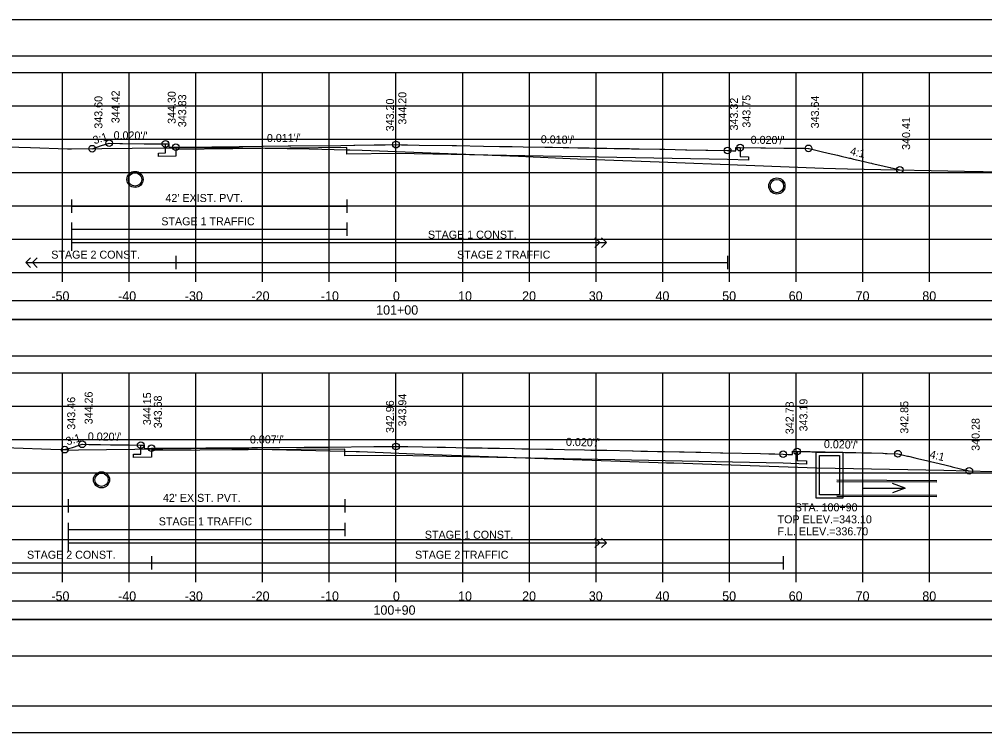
# Model space of a CAD drawing. Extents: x 1368122 to 1710785, y 373130 to 557566.
# Drawn here: x 1368299.1 to 1368443.8, y 373343.7 to 373450.6 of the extents above; entities that cross this region are included whole.
import ezdxf

# ---------------------------------------------------------------- set-up
doc = ezdxf.new("R2010")
doc.units = 0
for name, color, linetype in [('R_Alt Surface', 7, 'Continuous'), ('R_Axis', 7, 'Continuous'), ('R_Axis Annot', 7, 'Continuous'), ('R_Border', 7, 'Continuous'), ('R_Exist Surface', 7, 'Continuous'), ('R_Fin Surface', 7, 'Continuous'), ('R_Grid', 7, 'Continuous'), ('R_No Plot', 7, 'Continuous'), ('R_Striping', 7, 'Continuous'), ('R_Water', 7, 'Continuous'), ('R_Water Annot', 7, 'Continuous'), ('R_Xsect Elev', 7, 'Continuous'), ('R_Xsect Slope', 7, 'Continuous')]:
    doc.layers.add(name, color=color, linetype=linetype)

msp = doc.modelspace()

# ---------------------------------------------------------------- linework, layer by layer
at = {"layer": 'R_Alt Surface'}
for points in [[(1368206.39, 373445.17), (1368504.69, 373445.17), (1368504.69, 373450.58), (1368206.39, 373450.58)], [(1368206.39, 373405.69), (1368504.69, 373405.69), (1368504.69, 373408.4), (1368206.39, 373408.4)], [(1368206.39, 373400.17), (1368504.69, 373400.17), (1368504.69, 373405.58), (1368206.39, 373405.58)], [(1368206.39, 373360.69), (1368504.69, 373360.69), (1368504.69, 373363.4), (1368206.39, 373363.4)], [(1368206.39, 373355.17), (1368504.69, 373355.17), (1368504.69, 373360.58), (1368206.39, 373360.58)]]:
    msp.add_lwpolyline(points, close=True, dxfattribs=at)
for points in [[(1368407.14, 373431.4), (1368407.14, 373430.06), (1368408.4, 373430.01), (1368408.4, 373429.51), (1368405.26, 373429.63), (1368355.54, 373430.51), (1368348.17, 373430.43), (1368348.17, 373431.43), (1368322.54, 373431.14), (1368322.54, 373430.14), (1368322.54, 373430.14), (1368319.92, 373430.08), (1368319.92, 373430.58), (1368320.97, 373430.6), (1368320.97, 373431.95)], [(1368306.88, 373423.64), (1368306.88, 373421.64)], [(1368306.88, 373422.64), (1368348.17, 373422.64)], [(1368348.17, 373423.64), (1368348.17, 373421.64)], [(1368415.68, 373385.84), (1368415.68, 373384.5), (1368417.07, 373384.43), (1368417.07, 373383.93), (1368413.6, 373384.09), (1368355.54, 373385.25), (1368347.89, 373385.2), (1368347.89, 373386.2), (1368318.89, 373385.99), (1368318.89, 373384.99), (1368318.89, 373384.99), (1368316.18, 373384.93), (1368316.18, 373385.43), (1368317.27, 373385.45), (1368317.27, 373386.79)], [(1368306.41, 373378.68), (1368306.41, 373376.68)], [(1368306.41, 373377.68), (1368347.89, 373377.68)], [(1368347.89, 373378.68), (1368347.89, 373376.68)]]:
    msp.add_lwpolyline(points, dxfattribs=at)
at = {"layer": 'R_Axis'}
for p, q in [((1368205.54, 373412.65), (1368505.54, 373412.65)), ((1368305.54, 373411.25), (1368305.54, 373412.65)), ((1368315.54, 373411.25), (1368315.54, 373412.65)), ((1368325.54, 373411.25), (1368325.54, 373412.65)), ((1368335.54, 373411.25), (1368335.54, 373412.65)), ((1368345.54, 373411.25), (1368345.54, 373412.65)), ((1368355.54, 373411.25), (1368355.54, 373412.65)), ((1368365.54, 373411.25), (1368365.54, 373412.65)), ((1368375.54, 373411.25), (1368375.54, 373412.65)), ((1368385.54, 373411.25), (1368385.54, 373412.65)), ((1368395.54, 373411.25), (1368395.54, 373412.65)), ((1368405.54, 373411.25), (1368405.54, 373412.65)), ((1368415.54, 373411.25), (1368415.54, 373412.65)), ((1368425.54, 373411.25), (1368425.54, 373412.65)), ((1368435.54, 373411.25), (1368435.54, 373412.65)), ((1368205.54, 373367.65), (1368505.54, 373367.65)), ((1368305.54, 373366.25), (1368305.54, 373367.65)), ((1368315.54, 373366.25), (1368315.54, 373367.65)), ((1368325.54, 373366.25), (1368325.54, 373367.65)), ((1368335.54, 373366.25), (1368335.54, 373367.65)), ((1368345.54, 373366.25), (1368345.54, 373367.65)), ((1368355.54, 373366.25), (1368355.54, 373367.65)), ((1368365.54, 373366.25), (1368365.54, 373367.65)), ((1368375.54, 373366.25), (1368375.54, 373367.65)), ((1368385.54, 373366.25), (1368385.54, 373367.65)), ((1368395.54, 373366.25), (1368395.54, 373367.65)), ((1368405.54, 373366.25), (1368405.54, 373367.65)), ((1368415.54, 373366.25), (1368415.54, 373367.65)), ((1368425.54, 373366.25), (1368425.54, 373367.65)), ((1368435.54, 373366.25), (1368435.54, 373367.65))]:
    msp.add_line(p, q, dxfattribs=at)
at = {"layer": 'R_Border'}
msp.add_line((1368513.72, 373347.65), (1368197.54, 373347.65), dxfattribs=at)
at = {"layer": 'R_Exist Surface'}
for points in [[(1368297.27, 373431.53), (1368300.74, 373431.44), (1368306.3, 373431.24), (1368306.53, 373431.21), (1368306.88, 373431.21), (1368316.01, 373431.31), (1368329.3, 373431.44), (1368342.5, 373431.21), (1368348.17, 373431.08), (1368348.61, 373431.07), (1368350.47, 373431.04), (1368363.38, 373430.54), (1368373.89, 373430.1), (1368382.76, 373429.74), (1368394.98, 373429.28), (1368408.03, 373428.79), (1368419.66, 373428.31), (1368423.23, 373428.22), (1368443.29, 373427.81), (1368443.57, 373427.8), (1368445.95, 373427.75)], [(1368296.85, 373386.43), (1368305.17, 373386.15), (1368305.79, 373386.13), (1368306.37, 373386.06), (1368306.41, 373386.05), (1368307.95, 373386.07), (1368329.05, 373386.31), (1368334.76, 373386.17), (1368347.89, 373385.86), (1368349.58, 373385.83), (1368350.08, 373385.82), (1368358.32, 373385.5), (1368376.35, 373384.84), (1368394.83, 373384.19), (1368396.08, 373384.15), (1368397.2, 373384.13), (1368418.62, 373383.4), (1368424.15, 373383.27), (1368437.66, 373383.01), (1368444.95, 373382.85)]]:
    msp.add_lwpolyline(points, dxfattribs=at)
at = {"layer": 'R_Fin Surface'}
for points in [[(1368309.98, 373431.24), (1368311.4, 373431.7), (1368312.54, 373432.06), (1368314.16, 373432.04), (1368314.39, 373432.04), (1368314.52, 373432.04), (1368317.81, 373431.99), (1368318.45, 373431.98), (1368319.52, 373431.97), (1368320.97, 373431.95), (1368321.08, 373431.95), (1368321.31, 373431.95), (1368321.49, 373431.95), (1368321.49, 373431.63), (1368321.49, 373431.45), (1368321.63, 373431.45), (1368321.72, 373431.45), (1368322.54, 373431.47), (1368327.91, 373431.52), (1368328.15, 373431.53), (1368332.04, 373431.57), (1368335.61, 373431.61), (1368339.39, 373431.65), (1368339.77, 373431.65), (1368347.27, 373431.74), (1368349.22, 373431.77), (1368349.36, 373431.77), (1368352.26, 373431.8), (1368353.63, 373431.82), (1368353.91, 373431.83), (1368355.54, 373431.85), (1368356.38, 373431.83), (1368357.03, 373431.82), (1368357.27, 373431.82), (1368359.01, 373431.79), (1368363.98, 373431.71), (1368364.12, 373431.71), (1368364.27, 373431.7), (1368364.6, 373431.7), (1368368.68, 373431.63), (1368371.04, 373431.59), (1368371.6, 373431.58), (1368372.85, 373431.56), (1368372.98, 373431.56), (1368374.61, 373431.53), (1368377.88, 373431.47), (1368379, 373431.45), (1368380.63, 373431.43), (1368381.43, 373431.41), (1368382.82, 373431.39), (1368384.52, 373431.36), (1368385.24, 373431.34), (1368387.17, 373431.31), (1368388.25, 373431.29), (1368388.58, 373431.28), (1368390.4, 373431.25), (1368390.55, 373431.25), (1368390.83, 373431.24), (1368391.99, 373431.22), (1368395.1, 373431.16), (1368395.24, 373431.16), (1368395.87, 373431.15), (1368398.94, 373431.09), (1368399.09, 373431.09), (1368399.16, 373431.09), (1368401.98, 373431.03), (1368402.11, 373431.03), (1368402.12, 373431.03), (1368402.29, 373431.03), (1368405.26, 373430.97), (1368405.61, 373430.95), (1368405.75, 373430.95), (1368405.97, 373430.94), (1368406.13, 373430.93), (1368406.3, 373430.92), (1368406.51, 373430.92), (1368406.51, 373431.11), (1368406.51, 373431.42), (1368406.74, 373431.41), (1368407.08, 373431.4), (1368407.14, 373431.4), (1368410.22, 373431.37), (1368410.26, 373431.37), (1368410.45, 373431.37), (1368410.93, 373431.37), (1368413.67, 373431.34), (1368413.87, 373431.33), (1368414.12, 373431.33), (1368414.75, 373431.32), (1368415.2, 373431.32), (1368415.63, 373431.31), (1368416.73, 373431.3), (1368417.4, 373431.29), (1368417.49, 373431.28), (1368419.29, 373430.82), (1368419.51, 373430.77), (1368420.8, 373430.47), (1368421.03, 373430.42), (1368421.72, 373430.26), (1368422.26, 373430.13), (1368423.32, 373429.89), (1368423.55, 373429.83), (1368423.67, 373429.8), (1368423.99, 373429.73), (1368424.14, 373429.69), (1368425.52, 373429.37), (1368426.55, 373429.13), (1368426.82, 373429.07), (1368426.95, 373429.03), (1368428.54, 373428.66), (1368428.94, 373428.56), (1368429.62, 373428.4), (1368429.71, 373428.38), (1368430.03, 373428.31), (1368430.06, 373428.3), (1368431.07, 373428.06)], [(1368305.9, 373386.11), (1368306.21, 373386.21), (1368306.22, 373386.21), (1368306.25, 373386.22), (1368307.02, 373386.45), (1368308.03, 373386.76), (1368308.51, 373386.91), (1368308.54, 373386.91), (1368309.48, 373386.9), (1368309.69, 373386.89), (1368311.23, 373386.87), (1368312.76, 373386.85), (1368313.34, 373386.85), (1368313.41, 373386.85), (1368313.65, 373386.84), (1368313.99, 373386.84), (1368315.51, 373386.82), (1368317.27, 373386.79), (1368317.29, 373386.79), (1368317.44, 373386.8), (1368317.81, 373386.8), (1368317.81, 373386.68), (1368317.81, 373386.3), (1368317.88, 373386.3), (1368317.92, 373386.3), (1368318.89, 373386.32), (1368318.89, 373386.32), (1368324.27, 373386.35), (1368324.47, 373386.35), (1368327.03, 373386.36), (1368328.31, 373386.37), (1368328.33, 373386.37), (1368332.1, 373386.39), (1368333.47, 373386.4), (1368333.91, 373386.41), (1368335, 373386.42), (1368338.06, 373386.43), (1368341.79, 373386.47), (1368343.15, 373386.48), (1368344.07, 373386.48), (1368345.49, 373386.49), (1368352.24, 373386.56), (1368352.57, 373386.56), (1368353.5, 373386.57), (1368353.58, 373386.57), (1368355.54, 373386.59), (1368356.66, 373386.57), (1368356.72, 373386.57), (1368357.29, 373386.56), (1368357.3, 373386.56), (1368361.72, 373386.48), (1368362.24, 373386.47), (1368362.95, 373386.46), (1368366.06, 373386.4), (1368366.86, 373386.39), (1368367.99, 373386.37), (1368368.48, 373386.36), (1368369.32, 373386.34), (1368371.03, 373386.31), (1368371.07, 373386.31), (1368373.3, 373386.27), (1368374.43, 373386.25), (1368374.97, 373386.24), (1368375.32, 373386.24), (1368375.6, 373386.23), (1368378.01, 373386.19), (1368378.78, 373386.17), (1368379.1, 373386.17), (1368380.81, 373386.13), (1368383.81, 373386.07), (1368384.76, 373386.05), (1368384.9, 373386.05), (1368385.53, 373386.04), (1368385.78, 373386.04), (1368387.15, 373386.01), (1368391, 373385.93), (1368391.08, 373385.93), (1368392.25, 373385.9), (1368392.86, 373385.89), (1368393.25, 373385.88), (1368394.75, 373385.85), (1368395.32, 373385.84), (1368395.77, 373385.83), (1368395.81, 373385.83), (1368398.06, 373385.78), (1368398.26, 373385.78), (1368398.36, 373385.78), (1368398.75, 373385.77), (1368400.48, 373385.73), (1368400.72, 373385.72), (1368400.85, 373385.72), (1368400.93, 373385.72), (1368401.23, 373385.71), (1368404.21, 373385.65), (1368404.56, 373385.64), (1368410.2, 373385.53), (1368411.43, 373385.49), (1368411.62, 373385.49), (1368412.32, 373385.46), (1368413.6, 373385.43), (1368414.3, 373385.39), (1368414.44, 373385.39), (1368414.65, 373385.38), (1368414.98, 373385.36), (1368414.98, 373385.42), (1368414.98, 373385.86), (1368415.08, 373385.86), (1368415.68, 373385.84), (1368417.63, 373385.81), (1368417.89, 373385.8), (1368418.12, 373385.8), (1368419.9, 373385.76), (1368420.38, 373385.75), (1368420.5, 373385.75), (1368421.28, 373385.74), (1368421.41, 373385.73), (1368421.74, 373385.73), (1368421.82, 373385.72), (1368422.85, 373385.7), (1368423.26, 373385.69), (1368423.28, 373385.69), (1368423.29, 373385.69), (1368424.47, 373385.66), (1368425.4, 373385.64), (1368425.64, 373385.64), (1368425.93, 373385.63), (1368426.83, 373385.61), (1368428.51, 373385.56), (1368428.58, 373385.56), (1368428.89, 373385.55), (1368429.18, 373385.54), (1368430.8, 373385.5), (1368430.99, 373385.45), (1368431.02, 373385.45), (1368432.23, 373385.15), (1368432.25, 373385.15), (1368432.38, 373385.12), (1368432.56, 373385.08), (1368433.34, 373384.89), (1368433.92, 373384.75), (1368435.53, 373384.36), (1368435.59, 373384.35), (1368435.68, 373384.32), (1368436.96, 373384.02), (1368438.02, 373383.76), (1368438.65, 373383.61), (1368438.91, 373383.55), (1368440.16, 373383.25), (1368440.36, 373383.2), (1368441.49, 373382.93)]]:
    msp.add_lwpolyline(points, dxfattribs=at)
at = {"layer": 'R_Grid'}
for p, q in [((1368205.54, 373442.65), (1368505.54, 373442.65)), ((1368305.54, 373412.65), (1368305.54, 373442.65)), ((1368315.54, 373412.65), (1368315.54, 373442.65)), ((1368325.54, 373412.65), (1368325.54, 373442.65)), ((1368335.54, 373412.65), (1368335.54, 373442.65)), ((1368345.54, 373412.65), (1368345.54, 373442.65)), ((1368355.54, 373412.65), (1368355.54, 373442.65)), ((1368365.54, 373412.65), (1368365.54, 373442.65)), ((1368375.54, 373412.65), (1368375.54, 373442.65)), ((1368385.54, 373412.65), (1368385.54, 373442.65)), ((1368395.54, 373412.65), (1368395.54, 373442.65)), ((1368405.54, 373412.65), (1368405.54, 373442.65)), ((1368415.54, 373412.65), (1368415.54, 373442.65)), ((1368425.54, 373412.65), (1368425.54, 373442.65)), ((1368435.54, 373412.65), (1368435.54, 373442.65)), ((1368205.54, 373437.65), (1368505.54, 373437.65)), ((1368205.54, 373432.65), (1368505.54, 373432.65)), ((1368205.54, 373427.65), (1368505.54, 373427.65)), ((1368205.54, 373422.65), (1368505.54, 373422.65)), ((1368205.54, 373417.65), (1368505.54, 373417.65)), ((1368205.54, 373412.65), (1368505.54, 373412.65)), ((1368205.54, 373397.65), (1368505.54, 373397.65)), ((1368305.54, 373367.65), (1368305.54, 373397.65)), ((1368315.54, 373367.65), (1368315.54, 373397.65)), ((1368325.54, 373367.65), (1368325.54, 373397.65)), ((1368335.54, 373367.65), (1368335.54, 373397.65)), ((1368345.54, 373367.65), (1368345.54, 373397.65)), ((1368355.54, 373367.65), (1368355.54, 373397.65)), ((1368365.54, 373367.65), (1368365.54, 373397.65)), ((1368375.54, 373367.65), (1368375.54, 373397.65)), ((1368385.54, 373367.65), (1368385.54, 373397.65)), ((1368395.54, 373367.65), (1368395.54, 373397.65)), ((1368405.54, 373367.65), (1368405.54, 373397.65)), ((1368415.54, 373367.65), (1368415.54, 373397.65)), ((1368425.54, 373367.65), (1368425.54, 373397.65)), ((1368435.54, 373367.65), (1368435.54, 373397.65)), ((1368205.54, 373392.65), (1368505.54, 373392.65)), ((1368205.54, 373387.65), (1368505.54, 373387.65)), ((1368205.54, 373382.65), (1368505.54, 373382.65)), ((1368205.54, 373377.65), (1368505.54, 373377.65)), ((1368205.54, 373372.65), (1368505.54, 373372.65)), ((1368205.54, 373367.65), (1368505.54, 373367.65))]:
    msp.add_line(p, q, dxfattribs=at)
at = {"layer": 'R_No Plot'}
for p, q in [((1368421.65, 373381.56), (1368436.61, 373381.5)), ((1368421.65, 373379.14), (1368436.61, 373379.09)), ((1368185.14, 373343.67), (1368518.47, 373343.67))]:
    msp.add_line(p, q, dxfattribs=at)
for points in [[(1368185.13, 373557), (1368518.47, 373557), (1368518.47, 373343.66), (1368185.13, 373343.66)], [(1368431.46, 373553.11), (1368451.08, 373553.11), (1368451.08, 373543.23), (1368467.19, 373543.23), (1368490.39, 373543.23), (1368490.51, 373515.07), (1368513.72, 373515.07), (1368513.72, 373347.65), (1368197.54, 373347.65), (1368197.54, 373553.11)]]:
    msp.add_lwpolyline(points, close=True, dxfattribs=at)
for centre, radius in [((1368312.54, 373432.06), 0.5), ((1368320.97, 373431.95), 0.5), ((1368309.98, 373431.24), 0.5), ((1368322.54, 373431.47), 0.5), ((1368355.54, 373431.85), 0.5), ((1368405.26, 373430.97), 0.5), ((1368407.14, 373431.4), 0.5), ((1368417.4, 373431.29), 0.5), ((1368431.07, 373428.06), 0.5), ((1368316.42, 373426.63), 1.21), ((1368412.65, 373425.64), 1.21), ((1368305.9, 373386.11), 0.5), ((1368308.51, 373386.91), 0.5), ((1368317.27, 373386.79), 0.5), ((1368318.89, 373386.32), 0.5), ((1368355.54, 373386.59), 0.5), ((1368415.68, 373385.84), 0.5), ((1368413.6, 373385.43), 0.5), ((1368430.8, 373385.5), 0.5), ((1368441.49, 373382.93), 0.5), ((1368311.4, 373381.59), 1.21)]:
    msp.add_circle(centre, radius, dxfattribs=at)
at = {"layer": 'R_Striping'}
for p, q in [((1368386.08, 373417.15), (1368385.37, 373417.85)), ((1368385.37, 373416.44), (1368386.08, 373417.15)), ((1368387.08, 373417.15), (1368386.37, 373417.85)), ((1368386.37, 373416.44), (1368387.08, 373417.15)), ((1368300.04, 373414.15), (1368300.74, 373414.85)), ((1368300.04, 373414.15), (1368322.54, 373414.15)), ((1368300.74, 373413.44), (1368300.04, 373414.15)), ((1368301.04, 373414.15), (1368301.74, 373414.85)), ((1368301.74, 373413.44), (1368301.04, 373414.15)), ((1368386.08, 373372.15), (1368385.37, 373372.85)), ((1368385.37, 373371.44), (1368386.08, 373372.15)), ((1368387.08, 373372.15), (1368386.37, 373372.85)), ((1368386.37, 373371.44), (1368387.08, 373372.15)), ((1368296.39, 373369.15), (1368318.89, 373369.15))]:
    msp.add_line(p, q, dxfattribs=at)
for points in [[(1368306.88, 373420.15), (1368306.88, 373415.93)], [(1368348.17, 373420.15), (1368348.17, 373418.15)], [(1368306.88, 373419.15), (1368348.17, 373419.15)], [(1368306.88, 373417.15), (1368387.08, 373417.15)], [(1368322.54, 373415.15), (1368322.54, 373413.15)], [(1368405.26, 373415.15), (1368405.26, 373413.15)], [(1368322.54, 373414.15), (1368405.26, 373414.15)], [(1368306.41, 373375.15), (1368306.41, 373370.95)], [(1368347.89, 373375.15), (1368347.89, 373373.15)], [(1368306.41, 373374.15), (1368347.89, 373374.15)], [(1368306.41, 373372.15), (1368387.08, 373372.15)], [(1368318.89, 373370.15), (1368318.89, 373368.15)], [(1368413.6, 373370.15), (1368413.6, 373368.15)], [(1368318.89, 373369.15), (1368413.6, 373369.15)]]:
    msp.add_lwpolyline(points, dxfattribs=at)
at = {"layer": 'R_Water'}
for p, q in [((1368421.65, 373381.35), (1368436.61, 373381.29)), ((1368421.65, 373379.35), (1368436.61, 373379.29))]:
    msp.add_line(p, q, dxfattribs=at)
for points in [[(1368420.54, 373385.75), (1368422.54, 373385.75), (1368422.54, 373378.85), (1368420.54, 373378.85), (1368418.54, 373378.85), (1368418.54, 373385.75)], [(1368420.54, 373385.25), (1368422.04, 373385.25), (1368422.04, 373379.35), (1368420.54, 373379.35), (1368419.04, 373379.35), (1368419.04, 373385.25)]]:
    msp.add_lwpolyline(points, close=True, dxfattribs=at)
for centre in [(1368316.42, 373426.63), (1368412.65, 373425.64), (1368311.4, 373381.59)]:
    msp.add_circle(centre, 1, dxfattribs=at)
at = {"layer": 'R_Water Annot'}
for p, q in [((1368425.6, 373380.34), (1368431.89, 373380.31)), ((1368431.89, 373380.31), (1368429.96, 373379.62)), ((1368431.89, 373380.31), (1368429.97, 373381.02))]:
    msp.add_line(p, q, dxfattribs=at)
at = {"layer": 'R_Xsect Elev'}
for p, q in [((1368355.54, 373430.84), (1368355.54, 373440.84)), ((1368355.54, 373385.6), (1368355.54, 373395.6))]:
    msp.add_line(p, q, dxfattribs=at)

# ---------------------------------------------------------------- texts
at = {"layer": 'R_Axis Annot'}
for s, p in [('-50', (1368303.88, 373408.45)), ('-40', (1368313.88, 373408.45)), ('-30', (1368323.88, 373408.45)), ('-20', (1368333.88, 373408.45)), ('-10', (1368344.28, 373408.45)), ('0', (1368355.08, 373408.45)), ('10', (1368364.85, 373408.45)), ('20', (1368374.45, 373408.45)), ('30', (1368384.45, 373408.45)), ('40', (1368394.45, 373408.45)), ('50', (1368404.45, 373408.45)), ('60', (1368414.42, 373408.45)), ('70', (1368424.45, 373408.45)), ('80', (1368434.45, 373408.45)), ('101+00', (1368352.57, 373406.35)), ('-50', (1368303.88, 373363.45)), ('-40', (1368313.88, 373363.45)), ('-30', (1368323.88, 373363.45)), ('-20', (1368333.88, 373363.45)), ('-10', (1368344.28, 373363.45)), ('0', (1368355.08, 373363.45)), ('10', (1368364.85, 373363.45)), ('20', (1368374.45, 373363.45)), ('30', (1368384.45, 373363.45)), ('40', (1368394.45, 373363.45)), ('50', (1368404.45, 373363.45)), ('60', (1368414.42, 373363.45)), ('70', (1368424.45, 373363.45)), ('80', (1368434.45, 373363.45)), ('100+90', (1368352.17, 373361.35))]:
    msp.add_text(s, height=1.4, dxfattribs=at).set_placement(p)
at = {"layer": 'R_Striping'}
for s, p in [('STAGE 1 TRAFFIC', (1368320.36, 373419.75)), ('STAGE 1 CONST.', (1368360.33, 373417.75)), ('STAGE 2 CONST.', (1368303.86, 373414.75)), ('STAGE 2 TRAFFIC', (1368364.69, 373414.75)), ('STAGE 1 TRAFFIC', (1368319.98, 373374.75)), ('STAGE 1 CONST.', (1368359.87, 373372.75)), ('STAGE 2 CONST.', (1368300.22, 373369.75)), ('STAGE 2 TRAFFIC', (1368358.4, 373369.75))]:
    msp.add_text(s, height=1.2, dxfattribs=at).set_placement(p)
at = {"layer": 'R_Water'}
for p in [(1368320.98, 373423.24), (1368320.6, 373378.28)]:
    msp.add_text("42' EXIST. PVT.", height=1.2, dxfattribs=at).set_placement(p)
at = {"layer": 'R_Water Annot'}
for s, p in [('STA. 100+90', (1368415.33, 373376.86)), ('TOP ELEV.=343.10', (1368412.75, 373375.06)), ('F.L. ELEV.=336.70', (1368412.73, 373373.26))]:
    msp.add_text(s, height=1.2, dxfattribs=at).set_placement(p)
at = {"layer": 'R_Xsect Elev'}
for s, p in [('344.42', (1368314.09, 373435.06)), ('344.30', (1368322.52, 373434.95)), ('344.20', (1368357.09, 373434.85)), ('343.60', (1368311.53, 373434.24)), ('343.83', (1368324.09, 373434.47)), ('343.20', (1368355.24, 373433.84)), ('343.32', (1368406.81, 373433.97)), ('343.75', (1368408.69, 373434.4)), ('343.64', (1368418.95, 373434.29)), ('340.41', (1368432.62, 373431.06)), ('344.26', (1368310.06, 373389.91)), ('343.46', (1368307.45, 373389.11)), ('344.15', (1368318.82, 373389.79)), ('343.68', (1368320.44, 373389.32)), ('342.96', (1368355.24, 373388.6)), ('343.94', (1368357.09, 373389.59)), ('343.19', (1368417.23, 373388.84)), ('342.85', (1368432.35, 373388.5)), ('342.78', (1368415.15, 373388.43)), ('340.28', (1368443.04, 373385.93))]:
    msp.add_text(s, height=1.2, rotation=90, dxfattribs=at).set_placement(p)
at = {"layer": 'R_Xsect Slope'}
for s, rotation, p in [("0.020'/'", 359.1947, (1368313.2, 373432.66)), ('3:1', 17.76, (1368310.32, 373431.88)), ("0.011'/'", 0.6482, (1368336.2, 373432.23)), ("0.018'/'", 358.9851, (1368377.24, 373432.06)), ("0.020'/'", 359.3579, (1368408.71, 373431.98)), ('4:1', 346.7183, (1368423.54, 373430.35)), ('3:1', 17.0424, (1368306.26, 373386.74)), ("0.020'/'", 359.2497, (1368309.33, 373387.5)), ("0.007'/'", 0.4122, (1368333.65, 373387.03)), ("0.020'/'", 358.8545, (1368381.02, 373386.68)), ("0.020'/'", 358.6956, (1368419.69, 373386.35)), ('4:1', 346.4869, (1368435.46, 373384.89))]:
    msp.add_text(s, height=1.2, rotation=rotation, dxfattribs=at).set_placement(p)

doc.saveas('drawing.dxf')
